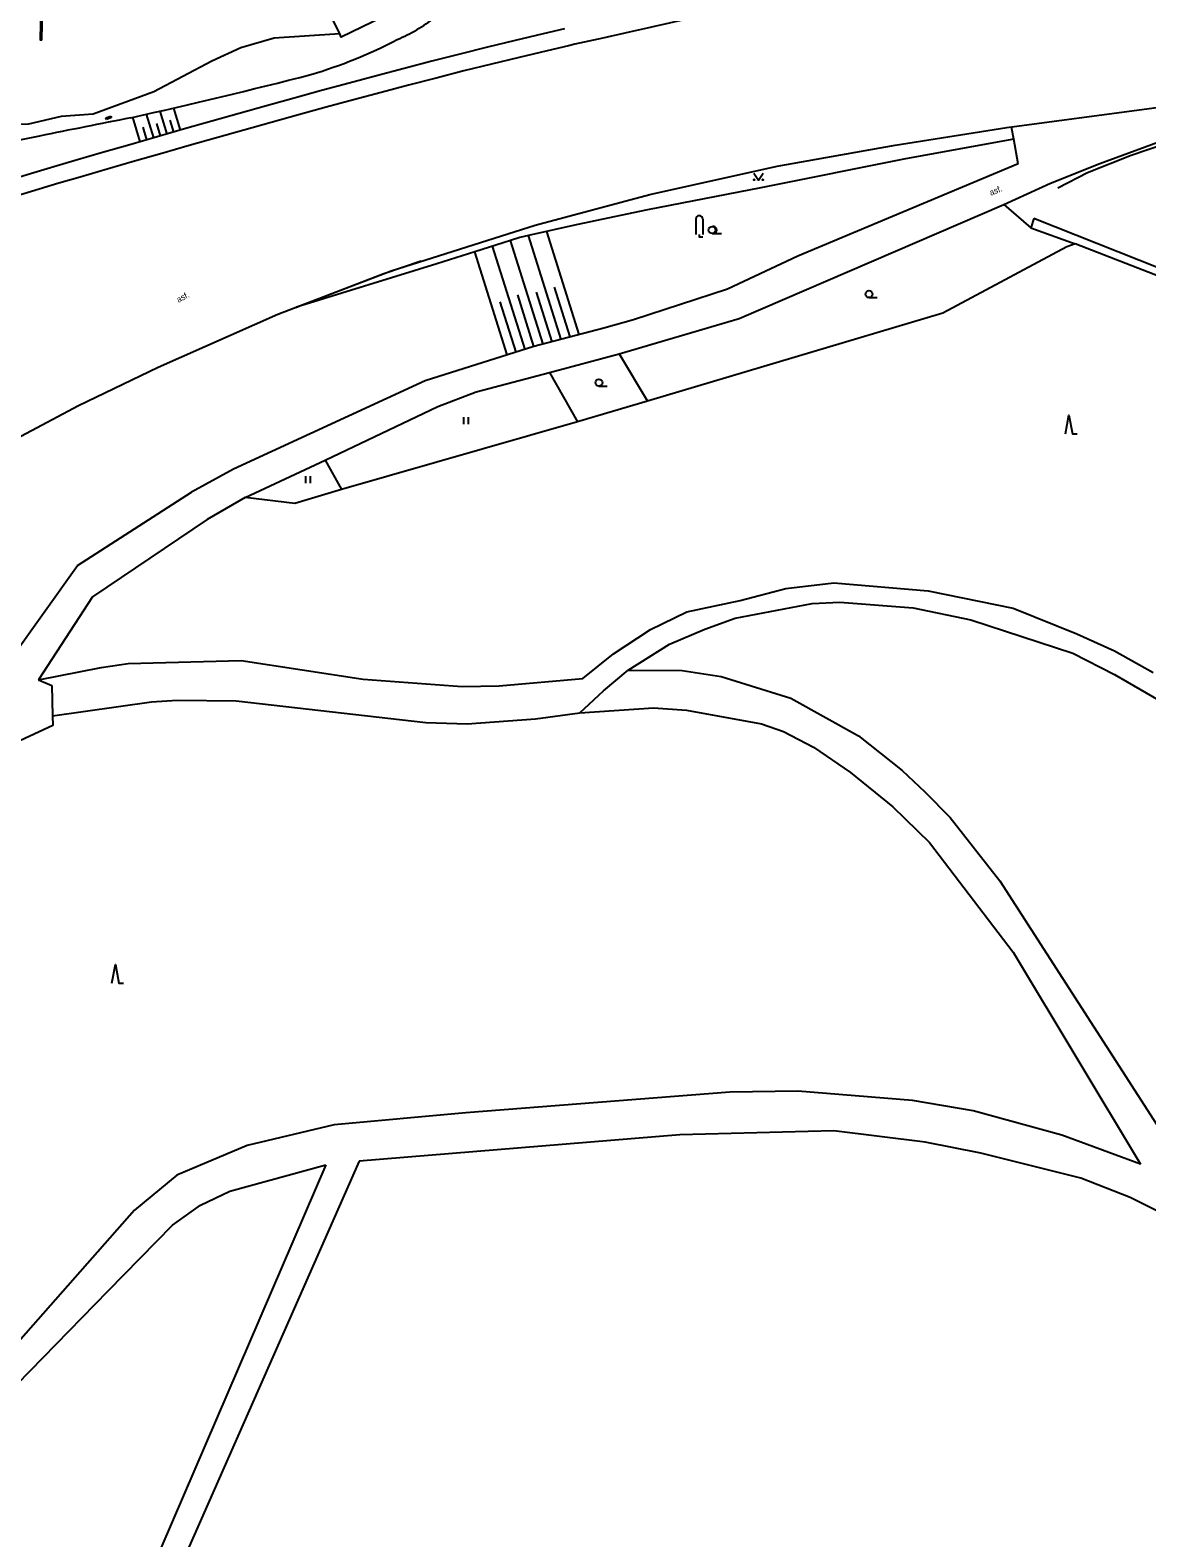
# Model space of a CAD drawing. Extents: x -595546 to -593986, y -1160845 to -1159202.
# Drawn here: x -594982.5 to -594863, y -1159658.3 to -1159496.9 of the extents above; entities that cross this region are included whole.
import ezdxf

# ---------------------------------------------------------------- set-up
doc = ezdxf.new("R2010")
doc.units = 0
for name, color, linetype in [('DOP - komunikace - cesty', 7, 'Continuous'), ('DOP - kresba z DSPS bez souradnic', 7, 'Continuous'), ('DOP - rozhrani ploch obecne', 7, 'Continuous'), ('Level 36', 7, 'Continuous'), ('silnoproud - povrch.  znaky a  RIS  skut. velikost', 7, 'Continuous'), ('TM - chodniky - VP', 7, 'Continuous'), ('TM - dolni hrana svahu', 7, 'Continuous'), ('TM - komunikace - VP', 7, 'Continuous'), ('TM - letecke snimky - pomocna linie', 7, 'Continuous'), ('TM - plot drateny_ kovovy - VP', 7, 'Continuous'), ('TM - pomocna konstrukcni linie', 7, 'Continuous'), ('TM - popis povrchu', 7, 'Continuous'), ('TM - rozhrani ploch obecne - VP', 7, 'Continuous'), ('TM - srafovani', 7, 'Continuous'), ('TM - zabradli - VP', 7, 'Continuous'), ('TM - zed operna - VP', 7, 'Continuous')]:
    doc.layers.add(name, color=color, linetype=linetype)

msp = doc.modelspace()

# ---------------------------------------------------------------- linework, layer by layer
at = {"layer": 'DOP - komunikace - cesty'}
for points in [[(-594901.64, -1159556.66), (-594896.48, -1159556.07)], [(-594896.48, -1159556.07), (-594886.4, -1159556.9)], [(-594906.53, -1159557.95), (-594901.64, -1159556.66)], [(-594886.4, -1159556.9), (-594877.3, -1159558.75)], [(-594916.11, -1159561.04), (-594912.21, -1159559.16)], [(-594912.21, -1159559.16), (-594906.53, -1159557.95)], [(-594907.04, -1159559.84), (-594898.8, -1159558.28)], [(-594898.8, -1159558.28), (-594895.84, -1159558.13)], [(-594895.84, -1159558.13), (-594887.99, -1159558.72)], [(-594887.99, -1159558.72), (-594881.83, -1159560)], [(-594877.3, -1159558.75), (-594870.49, -1159561.51)], [(-594910.29, -1159561.01), (-594907.04, -1159559.84)], [(-594881.83, -1159560), (-594870.91, -1159563.59)], [(-594920.08, -1159563.65), (-594916.11, -1159561.04)], [(-594914.07, -1159562.63), (-594910.29, -1159561.01)], [(-594870.49, -1159561.51), (-594866.48, -1159563.35)], [(-594923.34, -1159566.28), (-594920.08, -1159563.65)], [(-594918.5, -1159565.42), (-594914.07, -1159562.63)], [(-594870.91, -1159563.59), (-594866.48, -1159565.88)], [(-594866.48, -1159563.35), (-594862.34, -1159565.67)], [(-594972, -1159564.7), (-594959.89, -1159564.37)], [(-594959.89, -1159564.37), (-594946.83, -1159566.35)], [(-594921.14, -1159567.61), (-594918.5, -1159565.42)], [(-594946.83, -1159566.35), (-594936.27, -1159567.15)], [(-594936.27, -1159567.15), (-594932.3, -1159567.08)], [(-594932.3, -1159567.08), (-594923.34, -1159566.28)], [(-594866.48, -1159565.88), (-594861.06, -1159569.02)], [(-594969.48, -1159568.81), (-594966.73, -1159568.63)], [(-594966.73, -1159568.63), (-594960.44, -1159568.69)], [(-594960.44, -1159568.69), (-594940.13, -1159571.02)], [(-594923.65, -1159569.98), (-594921.14, -1159567.61)], [(-594935.73, -1159571.16), (-594928.42, -1159570.62)], [(-594928.42, -1159570.62), (-594923.65, -1159569.98)], [(-594940.13, -1159571.02), (-594935.73, -1159571.16)]]:
    msp.add_lwpolyline(points, dxfattribs=at)
at = {"layer": 'DOP - kresba z DSPS bez souradnic'}
for p, q in [((-594950.84, -1159618.36), (-594970.54, -1159664.16)), ((-594947.26, -1159617.97), (-594968.09, -1159665.1)), ((-594971.29, -1159623.18), (-594987.22, -1159641.26)), ((-594985.26, -1159643.26), (-594974.14, -1159631.83))]:
    msp.add_line(p, q, dxfattribs=at)
for points in [[(-594875.11, -1159517.07), (-594875.42, -1159518.06)], [(-594859.36, -1159523.32), (-594875.11, -1159517.07)], [(-594918.5, -1159565.42), (-594912.73, -1159565.43)], [(-594912.73, -1159565.43), (-594908.56, -1159566.07)], [(-594908.56, -1159566.07), (-594901.09, -1159568.4)], [(-594901.09, -1159568.4), (-594893.84, -1159572.43)], [(-594923.65, -1159569.98), (-594915.8, -1159569.44)], [(-594915.8, -1159569.44), (-594912.25, -1159569.67)], [(-594912.25, -1159569.67), (-594904.24, -1159571.14)], [(-594904.24, -1159571.14), (-594901.88, -1159571.97)], [(-594901.88, -1159571.97), (-594898.68, -1159573.64)], [(-594898.68, -1159573.64), (-594894.7, -1159576.34)], [(-594893.84, -1159572.43), (-594889.17, -1159576.14)], [(-594894.7, -1159576.34), (-594890.19, -1159580.02)], [(-594889.17, -1159576.14), (-594886.76, -1159578.41)], [(-594886.76, -1159578.41), (-594884.05, -1159581.16)], [(-594890.19, -1159580.02), (-594886.27, -1159583.85)], [(-594884.05, -1159581.16), (-594878.75, -1159587.94)], [(-594886.27, -1159583.85), (-594877.31, -1159595.57)], [(-594878.75, -1159587.94), (-594857.27, -1159621.31)], [(-594877.31, -1159595.57), (-594863.68, -1159618.26)], [(-594907.62, -1159610.58), (-594935.87, -1159612.77)], [(-594900.36, -1159610.46), (-594907.62, -1159610.58)], [(-594888.08, -1159611.47), (-594900.36, -1159610.46)], [(-594881.59, -1159612.58), (-594888.08, -1159611.47)], [(-594872.11, -1159615.17), (-594881.59, -1159612.58)], [(-594949.96, -1159614.05), (-594959.24, -1159616.27)], [(-594935.87, -1159612.77), (-594949.96, -1159614.05)], [(-594912.97, -1159615.15), (-594947.26, -1159617.97)], [(-594896.5, -1159614.69), (-594912.97, -1159615.15)], [(-594886.72, -1159615.92), (-594896.5, -1159614.69)], [(-594863.68, -1159618.26), (-594872.11, -1159615.17)], [(-594959.24, -1159616.27), (-594966.76, -1159619.44)], [(-594880.76, -1159617.09), (-594886.72, -1159615.92)], [(-594870.08, -1159619.79), (-594880.76, -1159617.09)], [(-594961.11, -1159621.17), (-594950.84, -1159618.36)], [(-594966.76, -1159619.44), (-594971.29, -1159623.18)], [(-594864.79, -1159621.83), (-594870.08, -1159619.79)], [(-594964.25, -1159622.66), (-594961.11, -1159621.17)], [(-594859.86, -1159624.31), (-594864.79, -1159621.83)], [(-594967.25, -1159624.8), (-594964.25, -1159622.66)], [(-594974.14, -1159631.83), (-594967.25, -1159624.8)]]:
    msp.add_lwpolyline(points, dxfattribs=at)
at = {"layer": 'DOP - rozhrani ploch obecne'}
for p, q in [((-594981.48, -1159508.24), (-594991.03, -1159510.16)), ((-594979.95, -1159511.52), (-595027.19, -1159525.89))]:
    msp.add_line(p, q, dxfattribs=at)
for points in [[(-594925.31, -1159496.78), (-594927.59, -1159497.31), (-594930.57, -1159498.02), (-594933.55, -1159498.74), (-594936.52, -1159499.48), (-594939.48, -1159500.23), (-594942.44, -1159501), (-594945.4, -1159501.78), (-594948.35, -1159502.57), (-594951.3, -1159503.37), (-594954.24, -1159504.18), (-594957.18, -1159504.99), (-594960.11, -1159505.82), (-594963.04, -1159506.65), (-594965.97, -1159507.48), (-594968.89, -1159508.32), (-594971.81, -1159509.17), (-594974.73, -1159510.01), (-594977.65, -1159510.86), (-594979.93, -1159511.52), (-594979.95, -1159511.52)], [(-594878.31, -1159515.56), (-594875.42, -1159518.06)], [(-594875.42, -1159518.06), (-594870.69, -1159519.77)], [(-594871.58, -1159520.09), (-594884.84, -1159527.2)], [(-594870.69, -1159519.77), (-594871.58, -1159520.09)], [(-594859.2, -1159524.25), (-594870.69, -1159519.77)], [(-594884.84, -1159527.2), (-594916.41, -1159536.6)], [(-594919.46, -1159531.55), (-594916.41, -1159536.6)], [(-594926.9, -1159533.55), (-594923.93, -1159538.84)], [(-594916.41, -1159536.6), (-594923.93, -1159538.84)], [(-594923.93, -1159538.84), (-594949.17, -1159546.08)], [(-594950.9, -1159542.92), (-594949.17, -1159546.08)], [(-594949.17, -1159546.08), (-594954.17, -1159547.56)], [(-594954.17, -1159547.56), (-594959.48, -1159546.94)]]:
    msp.add_lwpolyline(points, dxfattribs=at)
for centre, radius, start, end in [((-594950.34, -1159481.17), 18.2, 293.1142, 307.8153), ((-594967.06, -1159452.1), 51.66, 286.4504, 297.5147), ((-595094.28, -1158953.96), 565.76, 282.5148, 284.521), ((-594263.22, -1163063.81), 3627.39, 101.26291, 101.42068)]:
    msp.add_arc(centre, radius, start, end, dxfattribs=at)
at = {"layer": 'Level 36'}
for p, q in [((-594911.27, -1159517.14), (-594911.27, -1159518.77)), ((-594910.52, -1159517.14), (-594910.52, -1159518.77)), ((-594909.52, -1159518.68), (-594908.52, -1159518.68)), ((-594892.74, -1159525.53), (-594891.86, -1159525.53)), ((-594921.62, -1159535.02), (-594920.75, -1159535.02)), ((-594936.07, -1159539.08), (-594936.07, -1159538.33)), ((-594935.57, -1159539.08), (-594935.57, -1159538.33)), ((-594952.96, -1159545.39), (-594952.96, -1159544.64)), ((-594952.46, -1159545.39), (-594952.46, -1159544.64))]:
    msp.add_line(p, q, dxfattribs=at)
for points in [[(-594905.05, -1159512.21), (-594904.55, -1159512.96), (-594904.05, -1159512.21)], [(-594910.89, -1159518.77), (-594910.89, -1159519.02), (-594910.52, -1159519.02)], [(-594871.72, -1159540.11), (-594871.34, -1159538.11), (-594870.97, -1159540.11), (-594870.47, -1159540.11)], [(-594973.73, -1159598.9), (-594973.35, -1159596.9), (-594972.98, -1159598.9), (-594972.48, -1159598.9)]]:
    msp.add_lwpolyline(points, dxfattribs=at)
for centre, radius in [((-594905, -1159512.91), 0.05), ((-594904.1, -1159512.91), 0.05), ((-594909.52, -1159518.3), 0.375), ((-594892.74, -1159525.16), 0.375), ((-594921.62, -1159534.64), 0.375)]:
    msp.add_circle(centre, radius, dxfattribs=at)
for centre, start, end in [((-594910.89, -1159517.14), 0, 180), ((-594909.39, -1159518.3), 260.4059, 99.5941)]:
    msp.add_arc(centre, 0.375, start, end, dxfattribs=at)
at = {"layer": 'silnoproud - povrch.  znaky a  RIS  skut. velikost'}
for points in [[(-594974.36, -1159506.3), (-594973.83, -1159506.1)], [(-594974.29, -1159506.48), (-594974.36, -1159506.3)], [(-594973.76, -1159506.27), (-594974.29, -1159506.48)], [(-594973.83, -1159506.1), (-594973.76, -1159506.27)]]:
    msp.add_lwpolyline(points, dxfattribs=at)
at = {"layer": 'TM - chodniky - VP'}
for points in [[(-594877.25, -1159508.56), (-594877.49, -1159507.28)], [(-594873.32, -1159513.28), (-594868.02, -1159511.17), (-594860.1, -1159508.24), (-594853.24, -1159506.58)], [(-594876.76, -1159511.21), (-594877.25, -1159508.56)], [(-594876.76, -1159511.21), (-594900.34, -1159521.09), (-594907.87, -1159524.63), (-594917.93, -1159527.9), (-594921.09, -1159528.79), (-594928.58, -1159530.77), (-594940.22, -1159534.44), (-594960.72, -1159543.9), (-594965.21, -1159546.36)], [(-594878.31, -1159515.56), (-594873.32, -1159513.28)], [(-594906.61, -1159527.75), (-594878.31, -1159515.56)], [(-594919.46, -1159531.55), (-594906.61, -1159527.75)], [(-594926.9, -1159533.55), (-594919.46, -1159531.55)], [(-594934.76, -1159535.61), (-594926.9, -1159533.55)], [(-594938.85, -1159537.18), (-594934.76, -1159535.61)], [(-594950.9, -1159542.92), (-594938.85, -1159537.18)], [(-594959.48, -1159546.94), (-594950.9, -1159542.92)], [(-595033.41, -1159595.57), (-594996.61, -1159574.69), (-594988.17, -1159569.24), (-594977.41, -1159554.2), (-594965.21, -1159546.36)], [(-594959.48, -1159546.94), (-594963.52, -1159549.28)], [(-594963.52, -1159549.28), (-594975.79, -1159557.57)], [(-594975.79, -1159557.57), (-594981.59, -1159566.44)], [(-594981.59, -1159566.44), (-594974.88, -1159565.1)], [(-594974.88, -1159565.1), (-594972, -1159564.7)], [(-594980.06, -1159570.3), (-594969.48, -1159568.81)], [(-594980.06, -1159570.3), (-594980.03, -1159571.32)], [(-594980.03, -1159571.32), (-594997.13, -1159579.25)]]:
    msp.add_lwpolyline(points, dxfattribs=at)
at = {"layer": 'TM - dolni hrana svahu'}
msp.add_lwpolyline([(-594877.25, -1159508.56), (-594888.82, -1159510.68), (-594904.3, -1159513.78), (-594916.44, -1159516.12), (-594924.05, -1159517.73), (-594929.17, -1159518.89), (-594930.08, -1159519.1), (-594931.09, -1159519.42), (-594934.91, -1159520.63), (-594938.96, -1159521.92), (-594953.98, -1159526.57)], dxfattribs=at)
at = {"layer": 'TM - komunikace - VP'}
for p, q in [((-594979.41, -1159513.29), (-595026.65, -1159527.66)), ((-594985.7, -1159541.55), (-594977.31, -1159537.09))]:
    msp.add_line(p, q, dxfattribs=at)
for points in [[(-594921.2, -1159497.75), (-594921.21, -1159497.75), (-594921.21, -1159497.75), (-594924.19, -1159498.42), (-594924.88, -1159498.59)], [(-594924.88, -1159498.58), (-594927.17, -1159499.11), (-594930.14, -1159499.82), (-594933.11, -1159500.54), (-594936.07, -1159501.27), (-594939.02, -1159502.03), (-594941.98, -1159502.79), (-594944.93, -1159503.57), (-594947.87, -1159504.35), (-594950.81, -1159505.15), (-594953.75, -1159505.96), (-594956.68, -1159506.78), (-594959.61, -1159507.6), (-594962.54, -1159508.43), (-594965.46, -1159509.26), (-594968.38, -1159510.1), (-594971.3, -1159510.94), (-594974.22, -1159511.79), (-594977.13, -1159512.63), (-594979.41, -1159513.29), (-594979.41, -1159513.29)], [(-594977.31, -1159537.09), (-594968.76, -1159532.98), (-594955.98, -1159527.29), (-594943.84, -1159522.68), (-594928.43, -1159517.78), (-594916.18, -1159514.51), (-594902.55, -1159511.47), (-594889.94, -1159509.21), (-594878, -1159507.31), (-594862.24, -1159505.23), (-594834.74, -1159502.26), (-594816.24, -1159500.31), (-594807.48, -1159500.12), (-594781.1, -1159499.92), (-594777.65, -1159499.61)], [(-594950.2, -1159525.09), (-594944.63, -1159522.96), (-594940.65, -1159521.58)], [(-594953.98, -1159526.57), (-594950.2, -1159525.09)]]:
    msp.add_lwpolyline(points, dxfattribs=at)
msp.add_arc((-594815.57, -1159949.06), 463.5, 99.3339, 103.1747, dxfattribs=at)
at = {"layer": 'TM - letecke snimky - pomocna linie'}
msp.add_lwpolyline([(-594949.35, -1159497.3), (-594956.38, -1159497.78), (-594959.92, -1159498.81), (-594963.02, -1159500.24), (-594969.22, -1159503.5), (-594975.74, -1159505.91), (-594979.15, -1159506.14), (-594982.66, -1159506.96), (-594986.09, -1159507.04), (-595013.86, -1159512.15)], dxfattribs=at)
at = {"layer": 'TM - plot drateny_ kovovy - VP'}
msp.add_lwpolyline([(-594941.53, -1159493.95), (-594949.18, -1159497.64), (-594949.35, -1159497.3), (-594951.46, -1159492.98)], dxfattribs=at)
at = {"layer": 'TM - pomocna konstrukcni linie'}
msp.add_lwpolyline([(-594981.22, -1159497.99), (-594981.35, -1159497.99), (-594981.25, -1159492.48), (-594977.09, -1159490)], dxfattribs=at)
at = {"layer": 'TM - rozhrani ploch obecne - VP'}
for points in [[(-594981.59, -1159566.44), (-594980.15, -1159567.05)], [(-594980.15, -1159567.05), (-594980.06, -1159570.3)]]:
    msp.add_lwpolyline(points, dxfattribs=at)
at = {"layer": 'TM - srafovani'}
for p, q in [((-594970.05, -1159505.9), (-594969.29, -1159508.44)), ((-594968.58, -1159505.57), (-594967.85, -1159508.02)), ((-594967.12, -1159505.24), (-594966.41, -1159507.61)), ((-594971.52, -1159506.23), (-594970.73, -1159508.85)), ((-594970.42, -1159507.29), (-594970.01, -1159508.65)), ((-594968.96, -1159506.91), (-594968.57, -1159508.23)), ((-594967.51, -1159506.53), (-594967.13, -1159507.82))]:
    msp.add_line(p, q, dxfattribs=at)
for points in [[(-594925.67, -1159530), (-594929.17, -1159518.89)], [(-594923.73, -1159529.49), (-594927.21, -1159518.45)], [(-594929.52, -1159531.07), (-594933, -1159520.03)], [(-594927.59, -1159530.5), (-594931.09, -1159519.42)], [(-594931.43, -1159531.67), (-594934.91, -1159520.63)], [(-594928.57, -1159530.76), (-594930.31, -1159525.25)], [(-594926.63, -1159530.25), (-594928.31, -1159524.94)], [(-594924.69, -1159529.74), (-594926.38, -1159524.4)], [(-594930.48, -1159531.37), (-594932.18, -1159525.97)]]:
    msp.add_lwpolyline(points, dxfattribs=at)
at = {"layer": 'TM - zabradli - VP'}
msp.add_lwpolyline([(-594872.53, -1159513.78), (-594869.35, -1159512.15), (-594864.67, -1159510.27), (-594857.45, -1159507.82), (-594854.95, -1159507.27), (-594844.85, -1159505.65)], dxfattribs=at)
at = {"layer": 'TM - zed operna - VP'}
msp.add_lwpolyline([(-594981.22, -1159497.99), (-594981.12, -1159492.6), (-594977.03, -1159490.1)], dxfattribs=at)

# ---------------------------------------------------------------- texts
at = {"layer": 'TM - popis povrchu'}
for rotation, p in [(21.7481, (-594879.7, -1159514.63)), (27.6211, (-594966.6, -1159526.09))]:
    msp.add_text('asf.', height=0.65, rotation=rotation, dxfattribs=at).set_placement(p)

doc.saveas('drawing.dxf')
